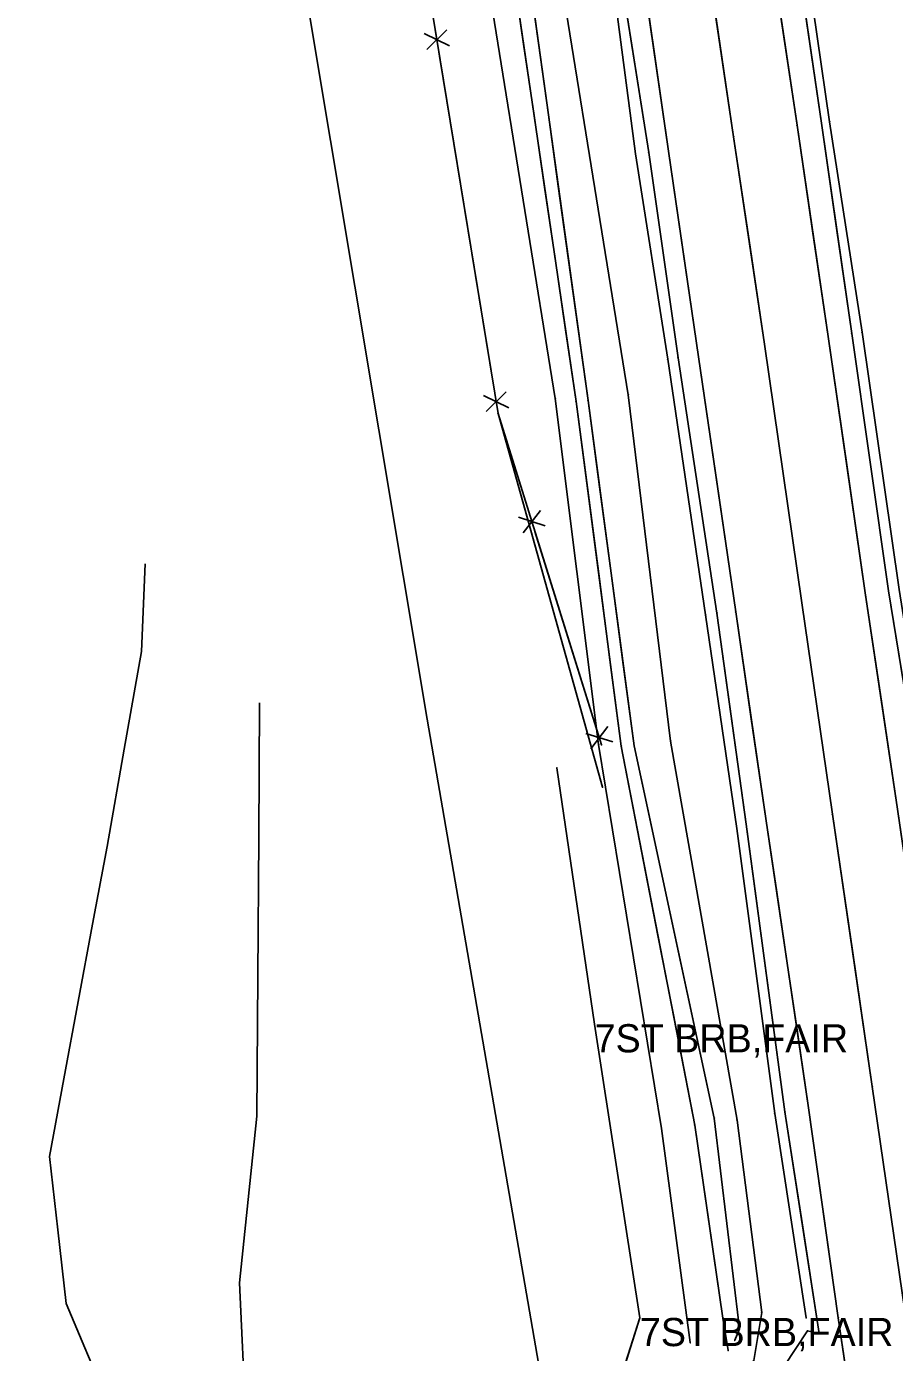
# Model space of a CAD drawing. Extents: x -99999 to 591807, y -99999 to 347168.
# Drawn here: x 588513 to 588666.9, y 345422.9 to 345658.1 of the extents above; entities that cross this region are included whole.
import ezdxf

# ---------------------------------------------------------------- set-up
doc = ezdxf.new("R2010")
doc.units = 0
for name, color, linetype in [('S_BREAKLINE', 7, 'Continuous'), ('S_DITCHLINE', 7, 'Continuous'), ('S_DRIVEWAY', 7, 'Continuous'), ('S_EDGE_PAVEMENT', 7, 'Continuous'), ('S_FENCE', 7, 'Continuous'), ('S_FENCE_ANNOT', 7, 'Continuous'), ('S_GRD_PT_SYM', 7, 'Continuous'), ('S_MSC_PT_SYM', 7, 'Continuous'), ('S_PAVEMENT_CROWN', 7, 'Continuous'), ('S_RDW_PT_SYM', 7, 'Continuous'), ('S_SHOULDER', 7, 'Continuous'), ('S_UTL_PT_SYM', 7, 'Continuous'), ('S_WATER_UTILITIES', 7, 'Continuous')]:
    doc.layers.add(name, color=color, linetype=linetype)

msp = doc.modelspace()

# ---------------------------------------------------------------- linework, layer by layer
at = {"layer": 'S_BREAKLINE'}
for points in [[(588371.31, 346088.23), (588424.67, 346035.08), (588474.66, 345975.57), (588519.64, 345917), (588543.78, 345873.69), (588556.07, 345830.32), (588568.14, 345754.68), (588580.5, 345687.82), (588596.62, 345589.43), (588615.14, 345523.2)], [(588528.51, 345946.61), (588543.27, 345921.4), (588554.67, 345900.36), (588570.47, 345864.64), (588581.65, 345836.71), (588591.74, 345801.57), (588600, 345767.86), (588608.39, 345722.01), (588614.74, 345683.21), (588620.99, 345635.46), (588626.69, 345599.06), (588633.41, 345553.71), (588638.96, 345515.87), (588645.67, 345465.33), (588651.24, 345429.08)], [(588624.24, 345901.93), (588618.85, 345902.22), (588605.5, 345880.61), (588615.62, 345846.94), (588626.77, 345811.58), (588634.39, 345774.77), (588643.3, 345728.51), (588648.82, 345686.6), (588655.41, 345641.18), (588661.15, 345603.84), (588667.75, 345558.22), (588673.72, 345520.6), (588680.03, 345471.84), (588686.17, 345431.09), (588691.15, 345391.28), (588697.45, 345351.38), (588702.87, 345317.84), (588708.54, 345276.89), (588714.45, 345238.55), (588718.86, 345198.93), (588725.64, 345160.39), (588730.67, 345119.29), (588731.09, 345112.27)], [(588556.23, 345880.67), (588574, 345833.41), (588593.73, 345763.34), (588603.45, 345693.39), (588619.71, 345592.75), (588627.21, 345531.33), (588638.99, 345464.16), (588643.36, 345430.01), (588641.96, 345421.52), (588638.99, 345417.78), (588634.22, 345419.59)], [(588547.46, 345874.97), (588564.3, 345826.98), (588578.61, 345759.21), (588590.62, 345692.16), (588606.76, 345592.07), (588614.45, 345530.74), (588625.6, 345462.68), (588630.68, 345424.68)]]:
    msp.add_lwpolyline(points, dxfattribs=at)
at = {"layer": 'S_DITCHLINE'}
for points in [[(587981.38, 346490.49), (588040.72, 346433.29), (588105.81, 346371.99), (588170.92, 346308.42), (588239.53, 346243.97), (588298.87, 346183.24), (588365.05, 346118.27), (588381.6, 346095.52), (588429.37, 346040.98), (588482.84, 345982.86), (588529.72, 345920.18), (588553, 345879.12), (588569.51, 345828.65), (588585.87, 345761.88), (588598.5, 345693.11), (588612.58, 345591.71), (588620.74, 345530.5), (588634.95, 345464.48), (588639.41, 345427.12), (588638.6, 345425.11)], [(588551.64, 345878.63), (588567.65, 345827.94), (588583.59, 345761.1), (588595.57, 345692.94), (588610.45, 345591.57), (588618.47, 345530.47), (588631.48, 345463.26), (588636.49, 345429.05), (588637.41, 345423.3)], [(588599.29, 345667.6), (588601.15, 345654.93), (588603.01, 345642.26), (588604.87, 345629.59), (588606.73, 345616.92), (588608.59, 345604.25), (588610.45, 345591.57), (588612.45, 345576.3), (588614.46, 345561.02), (588616.46, 345545.74), (588618.47, 345530.47), (588621.72, 345513.67), (588624.97, 345496.86), (588628.23, 345480.06), (588631.48, 345463.26), (588633.98, 345446.15), (588636.49, 345429.05), (588637.41, 345423.3)], [(588602.02, 345667.76), (588603.78, 345655.08), (588605.54, 345642.41), (588607.3, 345629.73), (588609.06, 345617.06), (588610.82, 345604.38), (588612.58, 345591.71), (588614.62, 345576.41), (588616.66, 345561.1), (588618.7, 345545.8), (588620.74, 345530.5), (588624.29, 345514), (588627.84, 345497.49), (588631.39, 345480.99), (588634.95, 345464.48), (588637.18, 345445.8), (588639.41, 345427.12), (588638.6, 345425.11)], [(588534.06, 345562.8), (588533.41, 345547.25), (588530.34, 345529.94), (588527.28, 345512.63), (588524.73, 345498.9), (588522.19, 345485.17), (588519.64, 345471.44), (588517.09, 345457.71), (588518.57, 345444.67), (588520.05, 345431.62), (588527.31, 345414.39), (588546.19, 345407.94), (588547.78, 345404.54)], [(588554.34, 345538.11), (588554.17, 345514.34), (588554.02, 345489.6), (588553.87, 345464.86), (588552.33, 345450.07), (588550.8, 345435.29), (588551.9, 345411.19), (588548.8, 345403.83)]]:
    msp.add_lwpolyline(points, dxfattribs=at)
at = {"layer": 'S_DRIVEWAY'}
msp.add_lwpolyline([(588653.55, 345426.29), (588651.5, 345426.76), (588641.13, 345411.1), (588644.45, 345393.4), (588659.97, 345379.12)], dxfattribs=at)
msp.add_lwpolyline([(588653.55, 345426.29), (588651.5, 345426.76), (588641.13, 345411.1), (588644.45, 345393.4), (588659.97, 345379.12)], dxfattribs=at)
at = {"layer": 'S_EDGE_PAVEMENT'}
for points in [[(588533.24, 345949.77), (588549.25, 345924.48), (588560.38, 345903.49), (588576.85, 345867.18), (588587.36, 345838.19), (588597.88, 345803.73), (588606.19, 345769.06), (588614.17, 345722.86), (588619.93, 345683.64), (588626.83, 345635.93), (588632.16, 345599.5), (588638.76, 345554.26), (588644.16, 345517.2), (588651.6, 345466.73), (588656.93, 345429.09), (588662.9, 345388.64), (588668.52, 345349.79), (588673.64, 345313.6), (588679.62, 345272.35), (588684.7, 345235.84), (588690.61, 345195.28), (588696.28, 345156.82), (588702.9, 345112.49), (588707.26, 345082.66)], [(588569.44, 345935.94), (588581.55, 345913.63), (588598.25, 345876.18), (588610.02, 345844.44), (588620.66, 345810.06), (588629.03, 345773.8), (588636.94, 345726.71), (588642.85, 345686.06), (588649.62, 345640.56), (588655.14, 345603.07), (588661.71, 345557.63), (588667.45, 345519.25), (588674.48, 345470.93), (588680.21, 345431.06), (588685.9, 345390.75), (588691.57, 345351.74), (588696.47, 345317.62), (588702.47, 345275.72), (588708.04, 345237.72), (588713.42, 345199.12), (588719.22, 345159.84), (588725.04, 345117.97), (588728.1, 345099.84)], [(588646.23, 345663.31), (588649.62, 345640.56), (588652.38, 345621.81), (588655.14, 345603.07), (588658.43, 345580.35), (588661.71, 345557.63), (588664.58, 345538.44), (588667.45, 345519.25), (588670.96, 345495.09), (588674.48, 345470.93), (588677.35, 345451), (588680.21, 345431.06), (588683.06, 345410.91)], [(588623.38, 345659.78), (588626.83, 345635.93), (588629.49, 345617.71), (588632.16, 345599.5), (588635.46, 345576.88), (588638.76, 345554.26), (588641.46, 345535.73), (588644.16, 345517.2), (588646.02, 345504.58), (588647.88, 345491.96), (588649.74, 345479.35), (588651.6, 345466.73), (588654.26, 345447.91), (588656.93, 345429.09), (588659.91, 345408.87)]]:
    msp.add_lwpolyline(points, dxfattribs=at)
at = {"layer": 'S_FENCE'}
for p, q in [((588580.5, 345687.82), (588596.62, 345589.43)), ((588583.51, 345656.8), (588588.01, 345654.64)), ((588587.55, 345657.47), (588583.97, 345653.97)), ((588594.03, 345592.6), (588598.53, 345590.44)), ((588598.07, 345593.26), (588594.49, 345589.77)), ((588596.62, 345589.43), (588614.96, 345530.7)), ((588604.13, 345572.25), (588601.08, 345568.29)), ((588600.22, 345571.03), (588604.99, 345569.51)), ((588616.09, 345533.93), (588613.04, 345529.97)), ((588612.18, 345532.71), (588616.95, 345531.19)), ((588607.04, 345526.58), (588613.73, 345481.15)), ((588613.73, 345481.15), (588621.76, 345429.06)), ((588621.76, 345429.06), (588614.98, 345407.75))]:
    msp.add_line(p, q, dxfattribs=at)
for points in [[(588586.24, 345652.8), (588595.8, 345594.44)], [(588596.62, 345589.43), (588602.06, 345572.01)], [(588603.15, 345568.53), (588614.02, 345533.69)], [(588607.04, 345526.58), (588613.73, 345481.15)], [(588613.73, 345481.15), (588621.76, 345429.06)], [(588621.76, 345429.06), (588614.98, 345407.75)]]:
    msp.add_lwpolyline(points, dxfattribs=at)
at = {"layer": 'S_GRD_PT_SYM'}
for points in [[(588655.41, 345641.18), (588655.46, 345641.18), (588655.41, 345641.18), (588655.4, 345641.23), (588655.41, 345641.18), (588655.36, 345641.17), (588655.41, 345641.18), (588655.42, 345641.13)], [(588620.99, 345635.46), (588621.04, 345635.47), (588620.99, 345635.46), (588620.98, 345635.51), (588620.99, 345635.46), (588620.94, 345635.45), (588620.99, 345635.46), (588621, 345635.41)], [(588661.15, 345603.84), (588661.2, 345603.85), (588661.15, 345603.84), (588661.15, 345603.89), (588661.15, 345603.84), (588661.1, 345603.84), (588661.15, 345603.84), (588661.16, 345603.8)], [(588626.69, 345599.06), (588626.74, 345599.07), (588626.69, 345599.06), (588626.68, 345599.11), (588626.69, 345599.06), (588626.64, 345599.05), (588626.69, 345599.06), (588626.7, 345599.01)], [(588619.71, 345592.75), (588619.76, 345592.76), (588619.71, 345592.75), (588619.71, 345592.8), (588619.71, 345592.75), (588619.66, 345592.75), (588619.71, 345592.75), (588619.72, 345592.7)], [(588606.76, 345592.07), (588606.81, 345592.07), (588606.76, 345592.07), (588606.75, 345592.12), (588606.76, 345592.07), (588606.71, 345592.06), (588606.76, 345592.07), (588606.76, 345592.02)], [(588610.45, 345591.57), (588610.5, 345591.58), (588610.45, 345591.57), (588610.44, 345591.62), (588610.45, 345591.57), (588610.4, 345591.57), (588610.45, 345591.57), (588610.45, 345591.53)], [(588612.58, 345591.71), (588612.63, 345591.71), (588612.58, 345591.71), (588612.57, 345591.76), (588612.58, 345591.71), (588612.53, 345591.7), (588612.58, 345591.71), (588612.59, 345591.66)], [(588596.62, 345589.43), (588596.67, 345589.44), (588596.62, 345589.43), (588596.61, 345589.47), (588596.62, 345589.43), (588596.57, 345589.41), (588596.62, 345589.43), (588596.64, 345589.38)], [(588633.41, 345553.71), (588633.46, 345553.71), (588633.41, 345553.71), (588633.4, 345553.76), (588633.41, 345553.71), (588633.36, 345553.7), (588633.41, 345553.71), (588633.41, 345553.66)], [(588627.21, 345531.33), (588627.26, 345531.34), (588627.21, 345531.33), (588627.2, 345531.38), (588627.21, 345531.33), (588627.16, 345531.32), (588627.21, 345531.33), (588627.22, 345531.28)], [(588614.45, 345530.74), (588614.5, 345530.75), (588614.45, 345530.74), (588614.44, 345530.79), (588614.45, 345530.74), (588614.4, 345530.73), (588614.45, 345530.74), (588614.46, 345530.69)], [(588618.47, 345530.47), (588618.52, 345530.48), (588618.47, 345530.47), (588618.46, 345530.52), (588618.47, 345530.47), (588618.42, 345530.46), (588618.47, 345530.47), (588618.48, 345530.42)], [(588620.74, 345530.5), (588620.79, 345530.51), (588620.74, 345530.5), (588620.73, 345530.55), (588620.74, 345530.5), (588620.69, 345530.49), (588620.74, 345530.5), (588620.75, 345530.45)], [(588615.14, 345523.2), (588615.19, 345523.21), (588615.14, 345523.2), (588615.12, 345523.25), (588615.14, 345523.2), (588615.09, 345523.19), (588615.14, 345523.2), (588615.15, 345523.15)], [(588638.96, 345515.87), (588639.01, 345515.88), (588638.96, 345515.87), (588638.96, 345515.92), (588638.96, 345515.87), (588638.91, 345515.86), (588638.96, 345515.87), (588638.97, 345515.82)], [(588645.67, 345465.33), (588645.72, 345465.34), (588645.67, 345465.33), (588645.66, 345465.38), (588645.67, 345465.33), (588645.62, 345465.32), (588645.67, 345465.33), (588645.68, 345465.28)], [(588631.48, 345463.26), (588631.53, 345463.27), (588631.48, 345463.26), (588631.47, 345463.31), (588631.48, 345463.26), (588631.43, 345463.25), (588631.48, 345463.26), (588631.49, 345463.21)], [(588634.95, 345464.48), (588635, 345464.49), (588634.95, 345464.48), (588634.94, 345464.53), (588634.95, 345464.48), (588634.9, 345464.48), (588634.95, 345464.48), (588634.95, 345464.44)], [(588638.99, 345464.16), (588639.04, 345464.16), (588638.99, 345464.16), (588638.98, 345464.21), (588638.99, 345464.16), (588638.94, 345464.15), (588638.99, 345464.16), (588638.99, 345464.11)], [(588625.6, 345462.68), (588625.65, 345462.69), (588625.6, 345462.68), (588625.6, 345462.73), (588625.6, 345462.68), (588625.55, 345462.68), (588625.6, 345462.68), (588625.61, 345462.63)], [(588643.36, 345430.01), (588643.41, 345430), (588643.36, 345430.01), (588643.37, 345430.06), (588643.36, 345430.01), (588643.31, 345430.02), (588643.36, 345430.01), (588643.35, 345429.96)], [(588636.49, 345429.05), (588636.54, 345429.06), (588636.49, 345429.05), (588636.48, 345429.1), (588636.49, 345429.05), (588636.44, 345429.04), (588636.49, 345429.05), (588636.49, 345429)], [(588651.24, 345429.08), (588651.29, 345429.09), (588651.24, 345429.08), (588651.23, 345429.13), (588651.24, 345429.08), (588651.19, 345429.08), (588651.24, 345429.08), (588651.25, 345429.03)], [(588639.41, 345427.12), (588639.46, 345427.1), (588639.41, 345427.12), (588639.43, 345427.16), (588639.41, 345427.12), (588639.37, 345427.14), (588639.41, 345427.12), (588639.39, 345427.07)], [(588630.68, 345424.68), (588630.73, 345424.69), (588630.68, 345424.68), (588630.67, 345424.73), (588630.68, 345424.68), (588630.63, 345424.68), (588630.68, 345424.68), (588630.68, 345424.63)], [(588637.41, 345423.3), (588637.46, 345423.31), (588637.41, 345423.3), (588637.4, 345423.35), (588637.41, 345423.3), (588637.36, 345423.29), (588637.41, 345423.3), (588637.42, 345423.25)], [(588638.6, 345425.11), (588638.64, 345425.09), (588638.6, 345425.11), (588638.61, 345425.15), (588638.6, 345425.11), (588638.55, 345425.13), (588638.6, 345425.11), (588638.58, 345425.06)]]:
    msp.add_lwpolyline(points, close=True, dxfattribs=at)
at = {"layer": 'S_MSC_PT_SYM'}
for points in [[(588596.62, 345589.43), (588596.62, 345589.48), (588596.62, 345589.43), (588596.57, 345589.43), (588596.62, 345589.43), (588596.62, 345589.38), (588596.62, 345589.43), (588596.67, 345589.43)], [(588614.96, 345530.7), (588614.96, 345530.75), (588614.96, 345530.7), (588614.91, 345530.7), (588614.96, 345530.7), (588614.96, 345530.65), (588614.96, 345530.7), (588615.01, 345530.7)], [(588607.04, 345526.58), (588607.04, 345526.63), (588607.04, 345526.58), (588606.99, 345526.58), (588607.04, 345526.58), (588607.04, 345526.53), (588607.04, 345526.58), (588607.09, 345526.58)], [(588613.73, 345481.15), (588613.73, 345481.2), (588613.73, 345481.15), (588613.68, 345481.15), (588613.73, 345481.15), (588613.73, 345481.1), (588613.73, 345481.15), (588613.78, 345481.15)], [(588621.76, 345429.06), (588621.76, 345429.11), (588621.76, 345429.06), (588621.71, 345429.06), (588621.76, 345429.06), (588621.76, 345429.01), (588621.76, 345429.06), (588621.81, 345429.06)]]:
    msp.add_lwpolyline(points, dxfattribs=at)
at = {"layer": 'S_PAVEMENT_CROWN'}
for points in [[(588560.06, 345929.96), (588571.31, 345908.67), (588587.66, 345872.48), (588598.75, 345842.4), (588609.73, 345806.6), (588617.97, 345771.15), (588625.58, 345724.38), (588631.45, 345685.22), (588638.38, 345638.52), (588643.85, 345601.75), (588650.48, 345555.87), (588655.89, 345518.36), (588662.96, 345470.1), (588668.73, 345430.24), (588674.46, 345389.14), (588680.31, 345350.53), (588685.24, 345315.85), (588691.31, 345273.41), (588696.56, 345236.41), (588702.29, 345197.14), (588707.93, 345158.2), (588714.7, 345114.95), (588717.67, 345091.03)], [(588634.91, 345661.87), (588638.38, 345638.52), (588641.11, 345620.13), (588643.85, 345601.75), (588647.16, 345578.81), (588650.48, 345555.87), (588653.18, 345537.11), (588655.89, 345518.36), (588659.43, 345494.23), (588662.96, 345470.1), (588665.84, 345450.17), (588668.73, 345430.24), (588671.59, 345409.69)]]:
    msp.add_lwpolyline(points, dxfattribs=at)
at = {"layer": 'S_RDW_PT_SYM'}
for points in [[(588649.62, 345640.56), (588649.67, 345640.56), (588649.62, 345640.56), (588649.61, 345640.6), (588649.62, 345640.56), (588649.57, 345640.55), (588649.62, 345640.56), (588649.62, 345640.51)], [(588653.97, 345640.89), (588654.02, 345640.9), (588653.97, 345640.89), (588653.97, 345640.94), (588653.97, 345640.89), (588653.92, 345640.88), (588653.97, 345640.89), (588653.98, 345640.84)], [(588638.38, 345638.52), (588638.43, 345638.52), (588638.38, 345638.52), (588638.37, 345638.57), (588638.38, 345638.52), (588638.33, 345638.51), (588638.38, 345638.52), (588638.38, 345638.47)], [(588623.32, 345635.72), (588623.37, 345635.72), (588623.32, 345635.72), (588623.31, 345635.77), (588623.32, 345635.72), (588623.27, 345635.71), (588623.32, 345635.72), (588623.32, 345635.67)], [(588626.83, 345635.93), (588626.88, 345635.94), (588626.83, 345635.93), (588626.82, 345635.98), (588626.83, 345635.93), (588626.78, 345635.92), (588626.83, 345635.93), (588626.84, 345635.88)], [(588643.85, 345601.75), (588643.9, 345601.75), (588643.85, 345601.75), (588643.84, 345601.8), (588643.85, 345601.75), (588643.8, 345601.74), (588643.85, 345601.75), (588643.86, 345601.7)], [(588655.14, 345603.07), (588655.19, 345603.07), (588655.14, 345603.07), (588655.13, 345603.12), (588655.14, 345603.07), (588655.09, 345603.06), (588655.14, 345603.07), (588655.15, 345603.02)], [(588659.33, 345603.64), (588659.38, 345603.65), (588659.33, 345603.64), (588659.32, 345603.69), (588659.33, 345603.64), (588659.28, 345603.64), (588659.33, 345603.64), (588659.34, 345603.59)], [(588628.53, 345599.32), (588628.58, 345599.33), (588628.53, 345599.32), (588628.52, 345599.37), (588628.53, 345599.32), (588628.48, 345599.32), (588628.53, 345599.32), (588628.54, 345599.27)], [(588632.16, 345599.5), (588632.21, 345599.5), (588632.16, 345599.5), (588632.15, 345599.55), (588632.16, 345599.5), (588632.11, 345599.49), (588632.16, 345599.5), (588632.17, 345599.45)], [(588661.71, 345557.63), (588661.76, 345557.64), (588661.71, 345557.63), (588661.71, 345557.68), (588661.71, 345557.63), (588661.66, 345557.63), (588661.71, 345557.63), (588661.72, 345557.58)], [(588665.84, 345557.97), (588665.89, 345557.98), (588665.84, 345557.97), (588665.83, 345558.02), (588665.84, 345557.97), (588665.79, 345557.96), (588665.84, 345557.97), (588665.85, 345557.92)], [(588650.48, 345555.87), (588650.53, 345555.87), (588650.48, 345555.87), (588650.47, 345555.92), (588650.48, 345555.87), (588650.43, 345555.86), (588650.48, 345555.87), (588650.49, 345555.82)], [(588635.42, 345554.02), (588635.47, 345554.03), (588635.42, 345554.02), (588635.41, 345554.07), (588635.42, 345554.02), (588635.37, 345554.02), (588635.42, 345554.02), (588635.42, 345553.97)], [(588638.76, 345554.26), (588638.81, 345554.27), (588638.76, 345554.26), (588638.75, 345554.31), (588638.76, 345554.26), (588638.71, 345554.25), (588638.76, 345554.26), (588638.76, 345554.21)], [(588644.16, 345517.2), (588644.21, 345517.21), (588644.16, 345517.2), (588644.16, 345517.25), (588644.16, 345517.2), (588644.11, 345517.19), (588644.16, 345517.2), (588644.17, 345517.15)], [(588655.89, 345518.36), (588655.94, 345518.36), (588655.89, 345518.36), (588655.88, 345518.41), (588655.89, 345518.36), (588655.84, 345518.35), (588655.89, 345518.36), (588655.9, 345518.31)], [(588640.61, 345516.64), (588640.66, 345516.65), (588640.61, 345516.64), (588640.6, 345516.69), (588640.61, 345516.64), (588640.56, 345516.64), (588640.61, 345516.64), (588640.62, 345516.59)], [(588662.96, 345470.1), (588663.01, 345470.1), (588662.96, 345470.1), (588662.95, 345470.15), (588662.96, 345470.1), (588662.91, 345470.09), (588662.96, 345470.1), (588662.97, 345470.05)], [(588647.48, 345465.58), (588647.53, 345465.59), (588647.48, 345465.58), (588647.47, 345465.63), (588647.48, 345465.58), (588647.43, 345465.58), (588647.48, 345465.58), (588647.49, 345465.53)], [(588651.6, 345466.73), (588651.65, 345466.74), (588651.6, 345466.73), (588651.59, 345466.78), (588651.6, 345466.73), (588651.55, 345466.72), (588651.6, 345466.73), (588651.6, 345466.68)], [(588656.93, 345429.09), (588656.98, 345429.1), (588656.93, 345429.09), (588656.92, 345429.14), (588656.93, 345429.09), (588656.88, 345429.09), (588656.93, 345429.09), (588656.94, 345429.04)], [(588651.5, 345426.76), (588651.54, 345426.73), (588651.5, 345426.76), (588651.53, 345426.8), (588651.5, 345426.76), (588651.46, 345426.79), (588651.5, 345426.76), (588651.47, 345426.72)], [(588653.55, 345426.29), (588653.6, 345426.29), (588653.55, 345426.29), (588653.54, 345426.34), (588653.55, 345426.29), (588653.5, 345426.28), (588653.55, 345426.29), (588653.55, 345426.24)], [(588653.55, 345426.29), (588653.53, 345426.24), (588653.55, 345426.29), (588653.59, 345426.27), (588653.55, 345426.29), (588653.56, 345426.33), (588653.55, 345426.29), (588653.5, 345426.3)]]:
    msp.add_lwpolyline(points, close=True, dxfattribs=at)
at = {"layer": 'S_SHOULDER'}
for points in [[(588530.37, 345947.67), (588545.69, 345922.75), (588556.57, 345901.4), (588573.04, 345865.81), (588583.59, 345837.05), (588594.28, 345802.6), (588601.9, 345768.49), (588610.3, 345722.31), (588615.76, 345683.42), (588623.32, 345635.72), (588628.53, 345599.32), (588635.42, 345554.02), (588640.61, 345516.64), (588647.48, 345465.58), (588653.55, 345426.29)], [(588573.14, 345938.09), (588585.12, 345914.74), (588602.08, 345877.76), (588613.81, 345846.29), (588624.36, 345810.99), (588632.71, 345774.41), (588641.09, 345728.01), (588647.29, 345686.34), (588653.97, 345640.89), (588659.33, 345603.64), (588665.84, 345557.97), (588671.97, 345520.33), (588678.33, 345471.45), (588684.51, 345430.85), (588689.91, 345391.05)], [(588650.63, 345663.61), (588653.97, 345640.89), (588656.65, 345622.27), (588659.33, 345603.64), (588662.58, 345580.81), (588665.84, 345557.97), (588668.91, 345539.15), (588671.97, 345520.33), (588675.15, 345495.89), (588678.33, 345471.45), (588681.42, 345451.15), (588684.51, 345430.85), (588687.21, 345410.95)], [(588619.54, 345659.57), (588623.32, 345635.72), (588625.92, 345617.52), (588628.53, 345599.32), (588631.97, 345576.67), (588635.42, 345554.02), (588638.01, 345535.33), (588640.61, 345516.64), (588642.33, 345503.88), (588644.05, 345491.11), (588645.76, 345478.35), (588647.48, 345465.58), (588650.51, 345445.94), (588653.55, 345426.29)]]:
    msp.add_lwpolyline(points, dxfattribs=at)
at = {"layer": 'S_UTL_PT_SYM'}
msp.add_lwpolyline([(588584.04, 345535.22), (588584.04, 345535.27), (588584.04, 345535.22), (588583.99, 345535.22), (588584.04, 345535.22), (588584.04, 345535.17), (588584.04, 345535.22), (588584.09, 345535.22)], dxfattribs=at)
at = {"layer": 'S_WATER_UTILITIES'}
for p, q in [((588537.77, 345812.11), (588584.04, 345535.22)), ((588584.04, 345535.22), (588607.92, 345397.15))]:
    msp.add_line(p, q, dxfattribs=at)

# ---------------------------------------------------------------- texts
at = {"layer": 'S_FENCE_ANNOT'}
for p in [(588613.73, 345476.15), (588621.76, 345424.06)]:
    msp.add_text('7ST BRB,FAIR', height=5, dxfattribs=at).set_placement(p)

doc.saveas('drawing.dxf')
